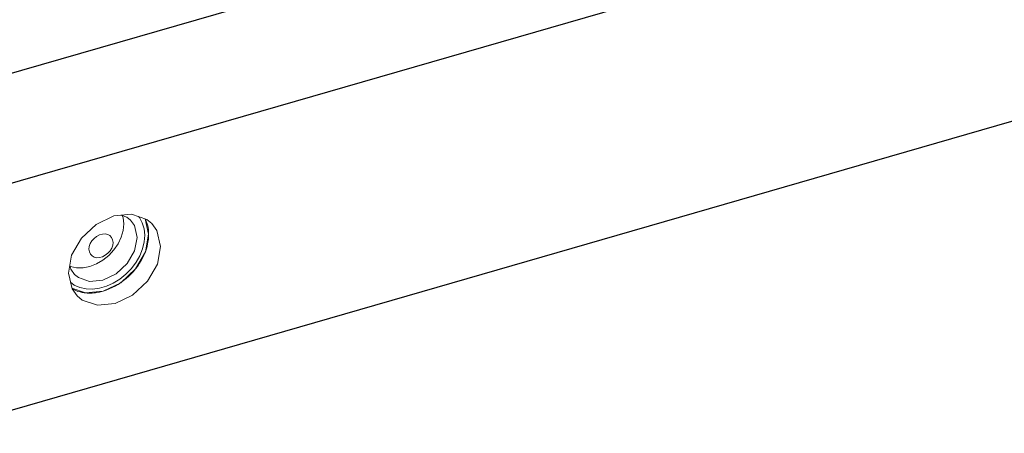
# Model space of a CAD drawing. Header units: millimetres. Extents: x 3925 to 5043, y -86 to 778.
# Tile 305 of 439: x 4944.15 to 4953.62, y 314.44 to 318.42. Entities that reach past the tile are written whole.
import ezdxf

# ---------------------------------------------------------------- set-up
doc = ezdxf.new("R2010")
doc.units = ezdxf.units.MM
doc.header["$LTSCALE"] = 46.255
for name, color, linetype in [('H30K-FOG-FILDXF_CONTINUOUS_LINE', 7, 'CONTINUOUS'), ('H30K-SPONGE-DXF_CONTINUOUS_LINE', 7, 'CONTINUOUS'), ('SW3DPS-52-39DXF_CONTINUOUS_LINE', 7, 'CONTINUOUS')]:
    doc.layers.add(name, color=color, linetype=linetype)

msp = doc.modelspace()

# ---------------------------------------------------------------- linework, layer by layer
at = {"layer": 'H30K-FOG-FILDXF_CONTINUOUS_LINE', "color": 7, "linetype": 'Continuous', "lineweight": 0}
for p, q in [((4945.124, 316.5362), (4945.1766, 316.5182)), ((4945.1766, 316.5182), (4945.2131, 316.4879)), ((4945.2131, 316.4879), (4945.25, 316.4366)), ((4945.25, 316.4366), (4945.2769, 316.3232)), ((4944.7115, 315.9357), (4944.675, 315.966))]:
    msp.add_line(p, q, dxfattribs=at)
for points in [[(4945.2769, 316.3232), (4945.2531, 316.195), (4945.1822, 316.0717), (4945.0751, 315.9721), (4944.948, 315.9113), (4944.8204, 315.8985), (4944.7115, 315.9357)], [(4944.675, 315.966), (4944.6381, 316.0173), (4944.6293, 316.0545)]]:
    msp.add_lwpolyline(points, dxfattribs=at)
at = {"layer": 'H30K-SPONGE-DXF_CONTINUOUS_LINE', "color": 7, "linetype": 'Continuous'}
for p, q in [((5009.3424, 336.7672), (4943.9748, 317.8737)), ((4943.9881, 316.8213), (5009.3557, 335.7149)), ((4943.2988, 314.4376), (5012.1944, 334.3509))]:
    msp.add_line(p, q, dxfattribs=at)
at = {"layer": 'H30K-SPONGE-DXF_CONTINUOUS_LINE', "color": 7, "linetype": 'Continuous', "lineweight": 0}
for p, q in [((4945.0539, 316.5292), (4945.2241, 316.5462)), ((4945.353, 316.5021), (4945.3878, 316.3552)), ((4944.6472, 316.1508), (4944.7416, 316.3152)), ((4944.6154, 315.98), (4944.6472, 316.1508)), ((4944.7791, 315.789), (4944.6502, 315.8331)), ((4944.7796, 315.7889), (4944.7684, 315.7902)), ((4944.9494, 315.806), (4944.7791, 315.789)), ((4945.0645, 315.6873), (4944.8943, 315.6703))]:
    msp.add_line(p, q, dxfattribs=at)
for points in [[(4944.7416, 316.3152), (4944.8844, 316.448), (4945.0539, 316.5292)], [(4945.2241, 316.5462), (4945.3692, 316.4966), (4945.4179, 316.4562)], [(4945.4179, 316.4562), (4945.4671, 316.3878), (4945.503, 316.2365), (4945.4712, 316.0657), (4945.3767, 315.9013), (4945.2339, 315.7684), (4945.0645, 315.6873)], [(4945.3544, 316.5017), (4945.3616, 316.4859), (4945.368, 316.4695), (4945.3735, 316.4526), (4945.3782, 316.4352), (4945.3819, 316.4174), (4945.3848, 316.3985)], [(4945.3878, 316.3552), (4945.3561, 316.1844), (4945.2616, 316.02), (4945.1188, 315.8872), (4944.9494, 315.806)], [(4945.3878, 316.3557), (4945.3878, 316.3454), (4945.3876, 316.335), (4945.387, 316.3245), (4945.3863, 316.314), (4945.3852, 316.3034), (4945.3838, 316.2924)], [(4945.3848, 316.3985), (4945.3855, 316.3928), (4945.3862, 316.3857), (4945.3868, 316.3785), (4945.3873, 316.3713), (4945.3876, 316.364), (4945.3878, 316.3557)], [(4945.3838, 316.2924), (4945.3812, 316.2756), (4945.3776, 316.2572), (4945.3733, 316.2388), (4945.3686, 316.2219), (4945.3629, 316.2035), (4945.3562, 316.1846)], [(4945.3562, 316.1846), (4945.345, 316.1572), (4945.3315, 316.1285), (4945.3163, 316.1003), (4945.3004, 316.0741), (4945.2821, 316.0471), (4945.2618, 316.0203)], [(4944.7005, 315.7603), (4944.6512, 315.8287), (4944.6154, 315.98)], [(4945.2618, 316.0203), (4945.2418, 315.9963), (4945.2193, 315.972), (4945.1956, 315.9488), (4945.1722, 315.9279), (4945.1464, 315.9072), (4945.1192, 315.8874)], [(4945.1192, 315.8874), (4945.0933, 315.8705), (4945.0652, 315.8542), (4945.0367, 315.8395), (4945.0077, 315.8266), (4944.9785, 315.8153), (4944.9494, 315.806)], [(4944.7684, 315.7902), (4944.7487, 315.7934), (4944.7281, 315.7979), (4944.7081, 315.8037), (4944.6888, 315.8105), (4944.6701, 315.8185), (4944.6516, 315.828)], [(4944.8753, 315.7905), (4944.86, 315.7888), (4944.8434, 315.7876), (4944.8268, 315.787), (4944.812, 315.787), (4944.7958, 315.7876), (4944.7796, 315.7889)], [(4944.9494, 315.806), (4944.9385, 315.803), (4944.9261, 315.7999), (4944.9138, 315.7971), (4944.9014, 315.7946), (4944.8891, 315.7925), (4944.8753, 315.7905)], [(4944.8943, 315.6703), (4944.7492, 315.7199), (4944.7005, 315.7603)]]:
    msp.add_lwpolyline(points, dxfattribs=at)
at = {"layer": 'SW3DPS-52-39DXF_CONTINUOUS_LINE', "color": 7, "linetype": 'Continuous', "lineweight": 0}
for points in [[(4945.1484, 316.4527), (4945.1413, 316.512), (4945.1336, 316.5329)], [(4944.6949, 316.0308), (4944.7572, 316.0309), (4944.8218, 316.0435), (4944.8862, 316.0682), (4944.948, 316.1039), (4945.0048, 316.1494), (4945.0544, 316.2029), (4945.0949, 316.2623), (4945.1248, 316.3254), (4945.1428, 316.3896), (4945.1484, 316.4527)], [(4945.2901, 316.5236), (4945.2983, 316.5137), (4945.3261, 316.4633), (4945.3434, 316.4063), (4945.3498, 316.3442)], [(4945.3498, 316.3442), (4945.3451, 316.2794), (4945.3294, 316.2129), (4945.3032, 316.1469), (4945.2674, 316.0833), (4945.2224, 316.0231), (4945.1696, 315.9685), (4945.1108, 315.9211), (4945.0475, 315.8822), (4944.9816, 315.8528), (4944.9148, 315.8336), (4944.8488, 315.825), (4944.7854, 315.8274), (4944.7262, 315.8406), (4944.6729, 315.8643), (4944.6365, 315.8909)], [(4945.0449, 316.2754), (4945.0412, 316.3008), (4945.031, 316.3227), (4945.0149, 316.3398), (4944.994, 316.3511), (4944.9694, 316.3563), (4944.9423, 316.3549), (4944.9146, 316.347), (4944.8877, 316.333), (4944.8632, 316.3138), (4944.8425, 316.2904), (4944.8267, 316.2639), (4944.817, 316.2361), (4944.8139, 316.2086)], [(4944.8139, 316.2086), (4944.8176, 316.1833), (4944.8278, 316.1614), (4944.8439, 316.1443), (4944.8648, 316.1329), (4944.8895, 316.1277), (4944.9165, 316.1291), (4944.9442, 316.1371), (4944.9711, 316.151), (4944.9956, 316.1703), (4945.0163, 316.1937), (4945.0321, 316.2202), (4945.0419, 316.248), (4945.0449, 316.2754)], [(4944.6312, 316.0463), (4944.6374, 316.0433), (4944.6949, 316.0308)]]:
    msp.add_lwpolyline(points, dxfattribs=at)

doc.saveas('drawing.dxf')
